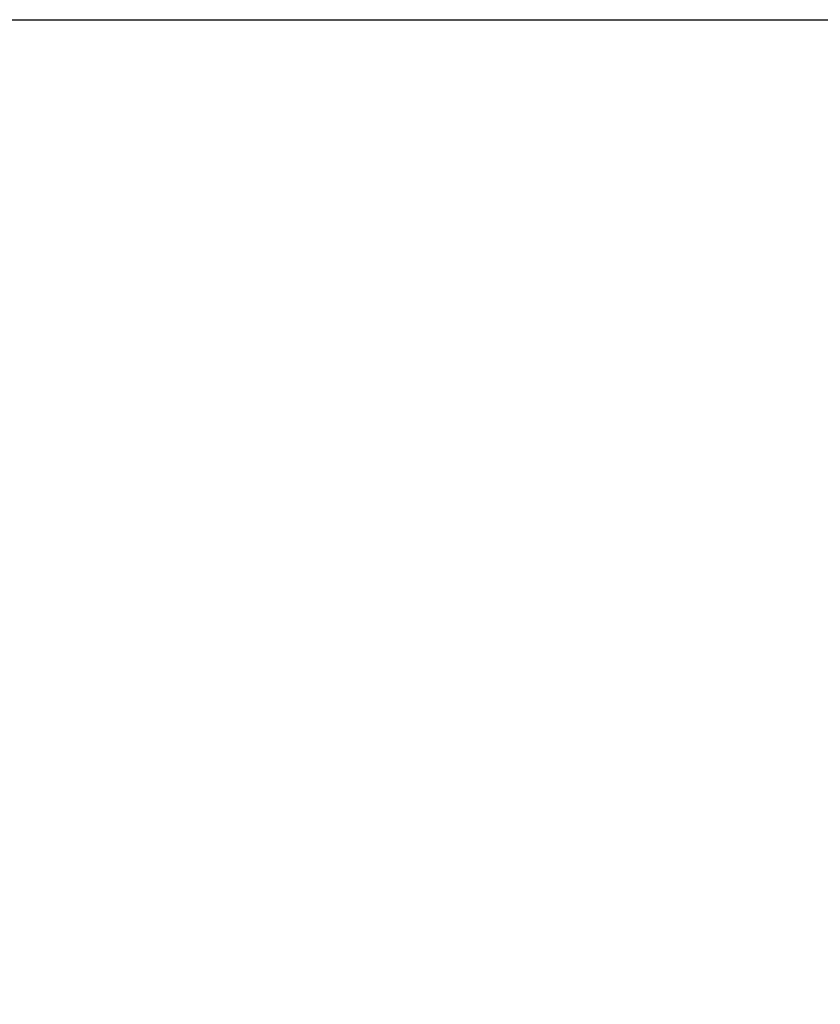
# Model space of a CAD drawing. Header units: millimetres. Extents: x 15 to 2005, y -26 to 622.
# Tile 559 of 656: x 155.731162 to 155.731462, y -12.543532 to -12.543162. Entities that reach past the tile are written whole.
import ezdxf

# ---------------------------------------------------------------- set-up
doc = ezdxf.new("R2010")
doc.units = ezdxf.units.MM

# ---------------------------------------------------------------- blocks, each defined once
blk = doc.blocks.new('SG1')
at = {"color": 7, "linetype": 'Continuous'}
blk.add_open_spline([(155.73166965, -12.54316245), (155.73165959, -12.54458075), (155.73162919, -12.54600697), (155.73157809, -12.54744074), (155.73150597, -12.54888168), (155.7314125, -12.55032939), (155.73129735, -12.55178344), (155.73116022, -12.55324342), (155.73100081, -12.55470888), (155.73081883, -12.55617936), (155.730614, -12.5576544), (155.73038604, -12.55913352), (155.7301347, -12.56061622), (155.72985974, -12.562102), (155.72956093, -12.56359034), (155.72923804, -12.5650807), (155.72889088, -12.56657255), (155.72851926, -12.56806534), (155.728123, -12.5695585), (155.72770195, -12.57105146), (155.72725598, -12.57254365), (155.72678495, -12.57403446), (155.72628876, -12.5755233), (155.72576733, -12.57700957), (155.72522058, -12.57849265), (155.72464848, -12.57997192), (155.72405099, -12.58144677), (155.72342809, -12.58291655), (155.72277981, -12.58438064), (155.72210617, -12.5858384), (155.72140722, -12.58728919), (155.72068303, -12.58873238), (155.7199337, -12.59016731), (155.71915935, -12.59159336), (155.7183601, -12.59300987), (155.71753613, -12.59441622), (155.71668759, -12.59581176), (155.71581471, -12.59719586), (155.71491769, -12.5985679), (155.71399679, -12.59992726), (155.71305225, -12.60127331), (155.71208438, -12.60260546), (155.71109348, -12.60392309), (155.71007987, -12.60522562), (155.7090439, -12.60651248), (155.70798594, -12.60778307), (155.70690636, -12.60903686), (155.70580558, -12.61027328), (155.70468402, -12.61149182), (155.70354212, -12.61269193), (155.70238033, -12.61387313), (155.70119913, -12.61503492), (155.69999901, -12.61617682), (155.69878048, -12.61729838), (155.69754406, -12.61839916), (155.69629027, -12.61947874), (155.69501967, -12.6205367), (155.69373282, -12.62157267), (155.69243029, -12.62258628), (155.69111265, -12.62357719), (155.68978051, -12.62454506), (155.68843445, -12.62548959), (155.6870751, -12.62641049), (155.68570306, -12.62730751), (155.68431896, -12.6281804), (155.68292341, -12.62902893), (155.68151707, -12.62985291), (155.68010056, -12.63065215), (155.67867451, -12.6314265), (155.67723958, -12.63217583), (155.67579639, -12.63290002), (155.6743456, -12.63359897), (155.67288784, -12.63427261), (155.67142375, -12.63492089), (155.66995397, -12.63554379), (155.66847912, -12.63614128), (155.66699985, -12.63671339), (155.66551677, -12.63726013), (155.6640305, -12.63778156), (155.66254166, -12.63827775), (155.66105084, -12.63874878), (155.65955866, -12.63919475), (155.6580657, -12.6396158), (155.65657254, -12.64001206), (155.65507975, -12.64038368), (155.6535879, -12.64073084), (155.65209753, -12.64105373), (155.6506092, -12.64135254), (155.64912342, -12.6416275), (155.64764072, -12.64187884), (155.6461616, -12.6421068), (155.64468656, -12.64231163), (155.64321607, -12.64249362), (155.64175062, -12.64265303), (155.64029064, -12.64279015), (155.63883658, -12.6429053), (155.63738888, -12.64299877), (155.63594794, -12.64307089), (155.63451417, -12.64312199), (155.63308795, -12.64315239), (155.63166965, -12.64316245)], degree=1, knots=[0, 0, 0.009029, 0.018111, 0.027245, 0.03643, 0.045665, 0.054951, 0.064287, 0.073671, 0.083104, 0.092585, 0.102112, 0.111686, 0.121306, 0.13097, 0.140678, 0.150429, 0.160223, 0.170058, 0.179933, 0.189848, 0.199801, 0.209792, 0.21982, 0.229883, 0.23998, 0.25011, 0.260273, 0.270467, 0.28069, 0.290942, 0.301222, 0.311527, 0.321858, 0.332212, 0.342589, 0.352987, 0.363404, 0.37384, 0.384293, 0.394762, 0.405245, 0.41574, 0.426248, 0.436765, 0.447291, 0.457824, 0.468363, 0.478906, 0.489452, 0.5, 0.510548, 0.521094, 0.531637, 0.542176, 0.552709, 0.563235, 0.573752, 0.58426, 0.594755, 0.605238, 0.615707, 0.62616, 0.636596, 0.647013, 0.657411, 0.667788, 0.678142, 0.688473, 0.698778, 0.709058, 0.71931, 0.729533, 0.739727, 0.74989, 0.76002, 0.770117, 0.78018, 0.790208, 0.800199, 0.810152, 0.820067, 0.829942, 0.839777, 0.849571, 0.859322, 0.86903, 0.878694, 0.888314, 0.897888, 0.907415, 0.916896, 0.926329, 0.935713, 0.945049, 0.954335, 0.96357, 0.972755, 0.981889, 0.990971, 1, 1], dxfattribs=at)

msp = doc.modelspace()

# ---------------------------------------------------------------- linework, layer by layer
at = {"color": 7, "linetype": 'Continuous'}
msp.add_line((155.08166965, -12.54316245), (155.73166965, -12.54316245), dxfattribs=at)
msp.add_arc((155.63166965, -12.54316245), 0.1, 270, 0, dxfattribs=at)

# ---------------------------------------------------------------- block references
msp.add_blockref('SG1', (0, 0))

doc.saveas('drawing.dxf')
